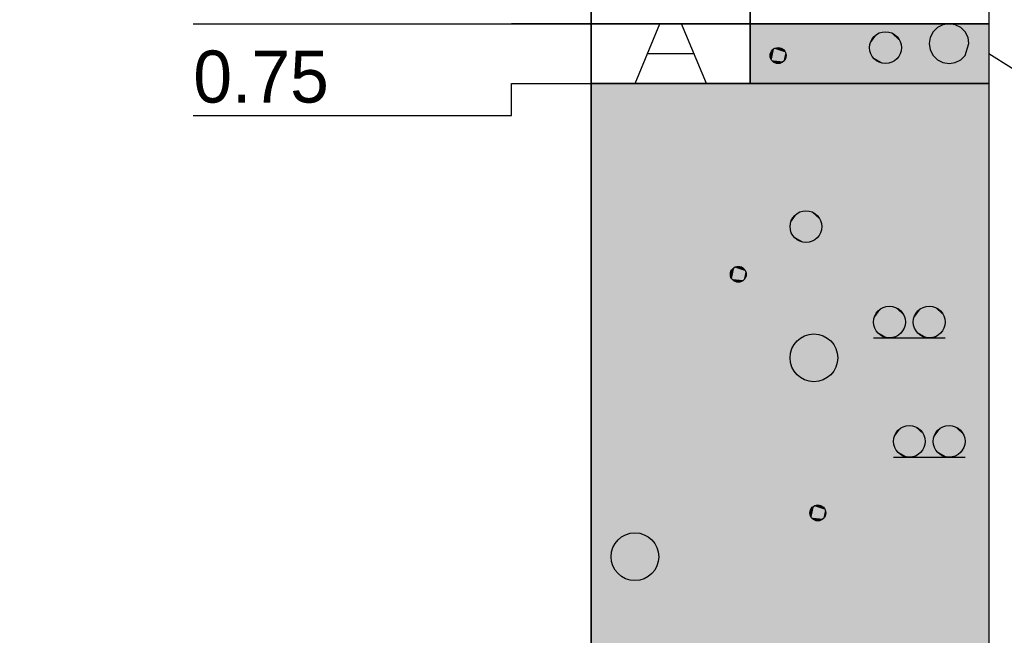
# Model space of a CAD drawing. Extents: x -805 to 3526, y -961 to 1039.
# Tile 431 of 473: x 1272.52 to 1275, y 28.46 to 30.01. Entities that reach past the tile are written whole.
import ezdxf

# ---------------------------------------------------------------- set-up
doc = ezdxf.new("R2010")
doc.units = 0
doc.linetypes.add('AUSGEZOGEN', pattern=[2, 1, 1])
doc.layers.get('0').update_dxf_attribs({"color": 251})
doc.layers.add('TTK-B-Bestand', color=252, linetype='Continuous', lineweight=35)
for name, color, linetype in [('TTK-Bohrprofil', 7, 'Continuous'), ('TTK-P-Bahnsteig', 12, 'Continuous'), ('TTK-P-TEXT', 12, 'AUSGEZOGEN'), ('WBObjGr', 7, 'Continuous'), ('WBObjSy', 7, 'Continuous'), ('WBObjTx', 7, 'Continuous')]:
    doc.layers.add(name, color=color, linetype=linetype)
doc.styles.add('AKG DIN 6776', font='AKG_DIN67.TTF')
doc.linetypes.add('Geländer', pattern='A,0.25,-0.1,[133,ltypeshp.shx,S=0.1,R=0,X=-0.1,Y=0],-0.1,1', length=1.45)
doc.dimstyles.new('TTK$6', dxfattribs={"dimtxt": 2.5, "dimasz": 2.5, "dimexe": 3.5, "dimexo": 0.1, "dimgap": 1, "dimtad": 1, "dimzin": 0, "dimtxsty": 'AKG DIN 6776', "dimblk": 'OBLIQUE', "dimcen": -0.09, "dimdle": 3, "dimse1": 1, "dimse2": 1, "dimclrd": 256, "dimclre": 256, "dimclrt": 256, "dimadec": 3, "dimazin": 0, "dimtfac": 1, "dimtofl": 0, "dimtmove": 0, "dimatfit": 3, "dimldrblk": 'OBLIQUE', "dimfxl": 7, "dimfxlon": 1, "dimtolj": 1, "dimtzin": 0, "dimlwd": -1, "dimlwe": -1, "dimarcsym": 0})

# ---------------------------------------------------------------- blocks, each defined once
blk = doc.blocks.new('*D549')
at = {"layer": 'DEFPOINTS', "color": 0}
for p in [(1594.653, 36.7397), (1594.3062, 36.5752), (8.2233, 0)]:
    blk.add_point(p, dxfattribs=at)
at = {"layer": 'TTK-B-Bestand', "insert": (1594.1093, 36.9835), "char_height": 0.25, "attachment_point": 5, "style": 'AKG DIN 6776'}
blk.add_mtext('\\A1;36,588', dxfattribs=at)
blk = doc.blocks.new('_OBLIQUE')
at = {"color": 0, "linetype": 'ByBlock'}
blk.add_line((-0.5, -0.5), (0.5, 0.5), dxfattribs=at)
blk = doc.blocks.new('*D548')
at = {"layer": 'DEFPOINTS', "color": 0}
for p in [(1585.5366, 36.7706), (1585.0459, 36.614), (-0.8681, 0.0309)]:
    blk.add_point(p, dxfattribs=at)
at = {"layer": 'TTK-B-Bestand', "insert": (1585.0178, 37.0144), "char_height": 0.25, "attachment_point": 5, "style": 'AKG DIN 6776'}
blk.add_mtext('\\A1;36,621', dxfattribs=at)
blk = doc.blocks.new('KRB DPH 11')
at = {"layer": 'WBObjGr', "color": 7, "linetype": 'Continuous'}
for points in [[(-4.5967, 0), (-4.5967, -7)], [(-3.5967, 0), (-3.5967, -7)], [(-5.597, -0.6), (-4.597, -0.6), (-4.7967, -0.6), (-4.5967, -0.6)], [(-4.0967, -0.6), (-4.5967, -0.6)], [(-3.5967, -0.675), (-3.372, -0.8155)], [(-5.597, -0.8309), (-4.7967, -0.8309), (-4.7967, -0.75), (-4.5967, -0.75)], [(-4.0967, -0.75), (-4.5967, -0.75)]]:
    blk.add_lwpolyline(points, dxfattribs=at)
at = {"layer": 'WBObjSy', "color": 7, "linetype": 'Continuous'}
for points in [[(-4.5967, -0.6), (-4.5967, 0), (-4.1967, 0), (-4.1967, -0.6), (-4.5967, -0.6)], [(-4.1967, -0.6), (-4.1967, 0), (-3.5967, 0), (-3.5967, -0.6), (-4.1967, -0.6)], [(-4.5967, -0.75), (-4.5967, -0.6), (-4.1967, -0.6), (-4.1967, -0.75), (-4.5967, -0.75)], [(-4.4863, -0.75), (-4.4238, -0.6)], [(-4.3071, -0.75), (-4.3696, -0.6)], [(-4.1967, -0.75), (-4.1967, -0.6), (-3.5967, -0.6), (-3.5967, -0.75), (-4.1967, -0.75)], [(-3.6467, -0.65), (-3.6491, -0.6346), (-3.6562, -0.6206), (-3.6673, -0.6096), (-3.6812, -0.6025), (-3.6967, -0.6), (-3.7122, -0.6025), (-3.7261, -0.6096), (-3.7372, -0.6206), (-3.7443, -0.6346), (-3.7467, -0.65), (-3.7443, -0.6655), (-3.7372, -0.6794), (-3.7261, -0.6905), (-3.7122, -0.6976), (-3.6967, -0.7), (-3.6812, -0.6976), (-3.6673, -0.6905), (-3.6562, -0.6794), (-3.6467, -0.65)], [(-4.4567, -0.675), (-4.3367, -0.675)], [(-4.5967, -2.5), (-4.5967, -0.75), (-3.5967, -0.75), (-3.5967, -2.5), (-4.5967, -2.5)], [(-3.8867, -1.39), (-3.7067, -1.39)], [(-3.8367, -1.69), (-3.6567, -1.69)]]:
    blk.add_lwpolyline(points, dxfattribs=at)
at = {"layer": 'WBObjSy', "color": 30, "linetype": 'Continuous'}
for points in [[(-4.1967, -0.75), (-4.1967, -0.6), (-3.5967, -0.6), (-3.5967, -0.75), (-4.1967, -0.75)], [(-4.5967, -2.5), (-4.5967, -0.75), (-3.5967, -0.75), (-3.5967, -2.5), (-4.5967, -2.5)]]:
    blk.add_lwpolyline(points, dxfattribs=at)
at = {"layer": 'WBObjSy', "color": 7, "linetype": 'Continuous'}
for centre, radius in [((-3.8567, -0.66), 0.04), ((-4.1267, -0.68), 0.02), ((-4.0567, -1.11), 0.04), ((-4.2267, -1.23), 0.02), ((-3.8467, -1.35), 0.04), ((-3.7467, -1.35), 0.04), ((-4.0367, -1.44), 0.06), ((-3.7967, -1.65), 0.04), ((-3.6967, -1.65), 0.04), ((-4.0267, -1.83), 0.02), ((-4.4867, -1.94), 0.06)]:
    blk.add_circle(centre, radius, dxfattribs=at)
at = {"layer": 'WBObjSy', "color": 30, "linetype": 'Continuous'}
for points in [[(-4.1967, -0.75), (-4.1967, -0.6), (-3.5967, -0.75), (-3.5967, -0.6)], [(-4.5967, -2.5), (-4.5967, -0.75), (-3.5967, -2.5), (-3.5967, -0.75)]]:
    blk.add_solid(points, dxfattribs=at)
at = {"layer": 'WBObjSy', "color": 7, "linetype": 'Continuous'}
for points in [[(-3.8767, -0.6254), (-3.8891, -0.6365), (-3.8958, -0.6517)], [(-3.8767, -0.6254), (-3.8958, -0.6517), (-3.8891, -0.6835)], [(-3.8891, -0.6365), (-3.8932, -0.6438), (-3.8958, -0.6517)], [(-3.8767, -0.6254), (-3.8835, -0.6303), (-3.8891, -0.6365)], [(-3.8767, -0.6254), (-3.8891, -0.6835), (-3.8299, -0.6898)], [(-3.8609, -0.6203), (-3.8691, -0.622), (-3.8767, -0.6254)], [(-3.8443, -0.622), (-3.8609, -0.6203), (-3.8767, -0.6254)], [(-3.8202, -0.6438), (-3.8443, -0.622), (-3.8767, -0.6254)], [(-3.8299, -0.6898), (-3.8202, -0.6438), (-3.8767, -0.6254)], [(-3.8443, -0.622), (-3.8525, -0.6203), (-3.8609, -0.6203)], [(-3.8299, -0.6303), (-3.8367, -0.6254), (-3.8443, -0.622)], [(-3.8202, -0.6438), (-3.8299, -0.6303), (-3.8443, -0.622)], [(-3.8202, -0.6438), (-3.8243, -0.6365), (-3.8299, -0.6303)], [(-4.1367, -0.6627), (-4.1429, -0.6683), (-4.1463, -0.6759)], [(-4.1367, -0.6627), (-4.1463, -0.6759), (-4.1429, -0.6918)], [(-4.1429, -0.6683), (-4.145, -0.6719), (-4.1463, -0.6759)], [(-4.1367, -0.6627), (-4.1401, -0.6652), (-4.1429, -0.6683)], [(-4.1367, -0.6627), (-4.1429, -0.6918), (-4.1133, -0.6949)], [(-4.1288, -0.6601), (-4.1329, -0.661), (-4.1367, -0.6627)], [(-4.1205, -0.661), (-4.1288, -0.6601), (-4.1367, -0.6627)], [(-4.1084, -0.6719), (-4.1205, -0.661), (-4.1367, -0.6627)], [(-4.1133, -0.6949), (-4.1084, -0.6719), (-4.1367, -0.6627)], [(-4.1205, -0.661), (-4.1246, -0.6601), (-4.1288, -0.6601)], [(-4.1133, -0.6652), (-4.1167, -0.6627), (-4.1205, -0.661)], [(-4.1084, -0.6719), (-4.1133, -0.6652), (-4.1205, -0.661)], [(-4.1084, -0.6719), (-4.1105, -0.6683), (-4.1133, -0.6652)], [(-3.8958, -0.6517), (-3.8967, -0.66), (-3.8958, -0.6684)], [(-3.8958, -0.6517), (-3.8958, -0.6684), (-3.8891, -0.6835)], [(-3.8958, -0.6684), (-3.8932, -0.6763), (-3.8891, -0.6835)], [(-3.8299, -0.6898), (-3.8202, -0.6763), (-3.8202, -0.6438)], [(-3.8167, -0.66), (-3.8176, -0.6517), (-3.8202, -0.6438)], [(-3.8202, -0.6763), (-3.8167, -0.66), (-3.8202, -0.6438)], [(-4.1463, -0.6759), (-4.1467, -0.68), (-4.1463, -0.6842)], [(-4.1463, -0.6759), (-4.1463, -0.6842), (-4.1429, -0.6918)], [(-4.1463, -0.6842), (-4.145, -0.6882), (-4.1429, -0.6918)], [(-4.1429, -0.6918), (-4.1401, -0.6949), (-4.1367, -0.6974)], [(-4.1429, -0.6918), (-4.1367, -0.6974), (-4.1288, -0.6999)], [(-4.1429, -0.6918), (-4.1288, -0.6999), (-4.1133, -0.6949)], [(-4.1133, -0.6949), (-4.1084, -0.6882), (-4.1084, -0.6719)], [(-4.1133, -0.6949), (-4.1105, -0.6918), (-4.1084, -0.6882)], [(-4.1067, -0.68), (-4.1071, -0.6759), (-4.1084, -0.6719)], [(-4.1084, -0.6882), (-4.1067, -0.68), (-4.1084, -0.6719)], [(-3.8891, -0.6835), (-3.8835, -0.6898), (-3.8767, -0.6947)], [(-3.8891, -0.6835), (-3.8767, -0.6947), (-3.8609, -0.6998)], [(-3.8891, -0.6835), (-3.8609, -0.6998), (-3.8299, -0.6898)], [(-3.8609, -0.6998), (-3.8443, -0.6981), (-3.8299, -0.6898)], [(-3.8443, -0.6981), (-3.8367, -0.6947), (-3.8299, -0.6898)], [(-3.8299, -0.6898), (-3.8243, -0.6835), (-3.8202, -0.6763)], [(-4.1367, -0.6974), (-4.1329, -0.6991), (-4.1288, -0.6999)], [(-4.1288, -0.6999), (-4.1205, -0.6991), (-4.1133, -0.6949)], [(-4.1288, -0.6999), (-4.1246, -0.6999), (-4.1205, -0.6991)], [(-4.1205, -0.6991), (-4.1167, -0.6974), (-4.1133, -0.6949)], [(-3.8767, -0.6947), (-3.8691, -0.6981), (-3.8609, -0.6998)], [(-3.8609, -0.6998), (-3.8525, -0.6998), (-3.8443, -0.6981)], [(-4.0767, -1.0754), (-4.0891, -1.0865), (-4.0958, -1.1017)], [(-4.0767, -1.0754), (-4.0958, -1.1017), (-4.0891, -1.1335)], [(-4.0891, -1.0865), (-4.0932, -1.0938), (-4.0958, -1.1017)], [(-4.0767, -1.0754), (-4.0835, -1.0803), (-4.0891, -1.0865)], [(-4.0767, -1.0754), (-4.0891, -1.1335), (-4.0299, -1.1398)], [(-4.0609, -1.0703), (-4.0691, -1.072), (-4.0767, -1.0754)], [(-4.0443, -1.072), (-4.0609, -1.0703), (-4.0767, -1.0754)], [(-4.0202, -1.0938), (-4.0443, -1.072), (-4.0767, -1.0754)], [(-4.0299, -1.1398), (-4.0202, -1.0938), (-4.0767, -1.0754)], [(-4.0443, -1.072), (-4.0525, -1.0703), (-4.0609, -1.0703)], [(-4.0299, -1.0803), (-4.0367, -1.0754), (-4.0443, -1.072)], [(-4.0202, -1.0938), (-4.0299, -1.0803), (-4.0443, -1.072)], [(-4.0202, -1.0938), (-4.0243, -1.0865), (-4.0299, -1.0803)], [(-4.0958, -1.1017), (-4.0967, -1.11), (-4.0958, -1.1184)], [(-4.0958, -1.1017), (-4.0958, -1.1184), (-4.0891, -1.1335)], [(-4.0299, -1.1398), (-4.0202, -1.1263), (-4.0202, -1.0938)], [(-4.0167, -1.11), (-4.0176, -1.1017), (-4.0202, -1.0938)], [(-4.0202, -1.1263), (-4.0167, -1.11), (-4.0202, -1.0938)], [(-4.0958, -1.1184), (-4.0932, -1.1263), (-4.0891, -1.1335)], [(-4.0891, -1.1335), (-4.0835, -1.1398), (-4.0767, -1.1447)], [(-4.0891, -1.1335), (-4.0767, -1.1447), (-4.0609, -1.1498)], [(-4.0891, -1.1335), (-4.0609, -1.1498), (-4.0299, -1.1398)], [(-4.0299, -1.1398), (-4.0243, -1.1335), (-4.0202, -1.1263)], [(-4.0767, -1.1447), (-4.0691, -1.1481), (-4.0609, -1.1498)], [(-4.0609, -1.1498), (-4.0443, -1.1481), (-4.0299, -1.1398)], [(-4.0609, -1.1498), (-4.0525, -1.1498), (-4.0443, -1.1481)], [(-4.0443, -1.1481), (-4.0367, -1.1447), (-4.0299, -1.1398)], [(-4.2367, -1.2127), (-4.2429, -1.2183), (-4.2463, -1.2259)], [(-4.2367, -1.2127), (-4.2463, -1.2259), (-4.2429, -1.2418)], [(-4.2367, -1.2127), (-4.2401, -1.2152), (-4.2429, -1.2183)], [(-4.2367, -1.2127), (-4.2429, -1.2418), (-4.2133, -1.2449)], [(-4.2288, -1.2101), (-4.2329, -1.211), (-4.2367, -1.2127)], [(-4.2205, -1.211), (-4.2288, -1.2101), (-4.2367, -1.2127)], [(-4.2084, -1.2219), (-4.2205, -1.211), (-4.2367, -1.2127)], [(-4.2133, -1.2449), (-4.2084, -1.2219), (-4.2367, -1.2127)], [(-4.2205, -1.211), (-4.2246, -1.2101), (-4.2288, -1.2101)], [(-4.2133, -1.2152), (-4.2167, -1.2127), (-4.2205, -1.211)], [(-4.2084, -1.2219), (-4.2133, -1.2152), (-4.2205, -1.211)], [(-4.2463, -1.2259), (-4.2467, -1.23), (-4.2463, -1.2342)], [(-4.2429, -1.2183), (-4.245, -1.2219), (-4.2463, -1.2259)], [(-4.2463, -1.2259), (-4.2463, -1.2342), (-4.2429, -1.2418)], [(-4.2463, -1.2342), (-4.245, -1.2382), (-4.2429, -1.2418)], [(-4.2084, -1.2219), (-4.2105, -1.2183), (-4.2133, -1.2152)], [(-4.2133, -1.2449), (-4.2084, -1.2382), (-4.2084, -1.2219)], [(-4.2067, -1.23), (-4.2071, -1.2259), (-4.2084, -1.2219)], [(-4.2084, -1.2382), (-4.2067, -1.23), (-4.2084, -1.2219)], [(-4.2429, -1.2418), (-4.2401, -1.2449), (-4.2367, -1.2474)], [(-4.2429, -1.2418), (-4.2367, -1.2474), (-4.2288, -1.2499)], [(-4.2429, -1.2418), (-4.2288, -1.2499), (-4.2133, -1.2449)], [(-4.2367, -1.2474), (-4.2329, -1.2491), (-4.2288, -1.2499)], [(-4.2288, -1.2499), (-4.2205, -1.2491), (-4.2133, -1.2449)], [(-4.2288, -1.2499), (-4.2246, -1.2499), (-4.2205, -1.2491)], [(-4.2205, -1.2491), (-4.2167, -1.2474), (-4.2133, -1.2449)], [(-4.2133, -1.2449), (-4.2105, -1.2418), (-4.2084, -1.2382)], [(-3.8509, -1.3103), (-3.8591, -1.312), (-3.8667, -1.3154)], [(-3.8343, -1.312), (-3.8509, -1.3103), (-3.8667, -1.3154)], [(-3.8102, -1.3338), (-3.8343, -1.312), (-3.8667, -1.3154)], [(-3.8343, -1.312), (-3.8425, -1.3103), (-3.8509, -1.3103)], [(-3.8199, -1.3203), (-3.8267, -1.3154), (-3.8343, -1.312)], [(-3.8102, -1.3338), (-3.8199, -1.3203), (-3.8343, -1.312)], [(-3.7509, -1.3103), (-3.7591, -1.312), (-3.7667, -1.3154)], [(-3.7343, -1.312), (-3.7509, -1.3103), (-3.7667, -1.3154)], [(-3.7102, -1.3338), (-3.7343, -1.312), (-3.7667, -1.3154)], [(-3.7343, -1.312), (-3.7425, -1.3103), (-3.7509, -1.3103)], [(-3.7199, -1.3203), (-3.7267, -1.3154), (-3.7343, -1.312)], [(-3.7102, -1.3338), (-3.7199, -1.3203), (-3.7343, -1.312)], [(-3.8667, -1.3154), (-3.8791, -1.3265), (-3.8858, -1.3417)], [(-3.8667, -1.3154), (-3.8858, -1.3417), (-3.8791, -1.3735)], [(-3.8791, -1.3265), (-3.8832, -1.3338), (-3.8858, -1.3417)], [(-3.8667, -1.3154), (-3.8735, -1.3203), (-3.8791, -1.3265)], [(-3.8667, -1.3154), (-3.8791, -1.3735), (-3.8199, -1.3798)], [(-3.8199, -1.3798), (-3.8102, -1.3338), (-3.8667, -1.3154)], [(-3.8102, -1.3338), (-3.8143, -1.3265), (-3.8199, -1.3203)], [(-3.8199, -1.3798), (-3.8102, -1.3663), (-3.8102, -1.3338)], [(-3.8067, -1.35), (-3.8076, -1.3417), (-3.8102, -1.3338)], [(-3.8102, -1.3663), (-3.8067, -1.35), (-3.8102, -1.3338)], [(-3.7667, -1.3154), (-3.7791, -1.3265), (-3.7858, -1.3417)], [(-3.7667, -1.3154), (-3.7858, -1.3417), (-3.7791, -1.3735)], [(-3.7791, -1.3265), (-3.7832, -1.3338), (-3.7858, -1.3417)], [(-3.7667, -1.3154), (-3.7735, -1.3203), (-3.7791, -1.3265)], [(-3.7667, -1.3154), (-3.7791, -1.3735), (-3.7199, -1.3798)], [(-3.7199, -1.3798), (-3.7102, -1.3338), (-3.7667, -1.3154)], [(-3.7102, -1.3338), (-3.7143, -1.3265), (-3.7199, -1.3203)], [(-3.7199, -1.3798), (-3.7102, -1.3663), (-3.7102, -1.3338)], [(-3.7067, -1.35), (-3.7076, -1.3417), (-3.7102, -1.3338)], [(-3.7102, -1.3663), (-3.7067, -1.35), (-3.7102, -1.3338)], [(-3.8858, -1.3417), (-3.8867, -1.35), (-3.8858, -1.3584)], [(-3.8858, -1.3417), (-3.8858, -1.3584), (-3.8791, -1.3735)], [(-3.8858, -1.3584), (-3.8832, -1.3663), (-3.8791, -1.3735)], [(-3.7858, -1.3417), (-3.7867, -1.35), (-3.7858, -1.3584)], [(-3.7858, -1.3417), (-3.7858, -1.3584), (-3.7791, -1.3735)], [(-3.7858, -1.3584), (-3.7832, -1.3663), (-3.7791, -1.3735)], [(-4.043, -1.3804), (-4.0552, -1.383), (-4.0667, -1.3881)], [(-4.0182, -1.383), (-4.043, -1.3804), (-4.0667, -1.3881)], [(-3.9819, -1.4156), (-4.0182, -1.383), (-4.0667, -1.3881)], [(-4.0182, -1.383), (-4.0304, -1.3804), (-4.043, -1.3804)], [(-3.9966, -1.3954), (-4.0067, -1.3881), (-4.0182, -1.383)], [(-3.9819, -1.4156), (-3.9966, -1.3954), (-4.0182, -1.383)], [(-3.8791, -1.3735), (-3.8735, -1.3798), (-3.8667, -1.3847)], [(-3.8791, -1.3735), (-3.8667, -1.3847), (-3.8509, -1.3898)], [(-3.8791, -1.3735), (-3.8509, -1.3898), (-3.8199, -1.3798)], [(-3.8667, -1.3847), (-3.8591, -1.3881), (-3.8509, -1.3898)], [(-3.8509, -1.3898), (-3.8343, -1.3881), (-3.8199, -1.3798)], [(-3.8343, -1.3881), (-3.8267, -1.3847), (-3.8199, -1.3798)], [(-3.8199, -1.3798), (-3.8143, -1.3735), (-3.8102, -1.3663)], [(-3.7791, -1.3735), (-3.7735, -1.3798), (-3.7667, -1.3847)], [(-3.7791, -1.3735), (-3.7667, -1.3847), (-3.7509, -1.3898)], [(-3.7791, -1.3735), (-3.7509, -1.3898), (-3.7199, -1.3798)], [(-3.7667, -1.3847), (-3.7591, -1.3881), (-3.7509, -1.3898)], [(-3.7509, -1.3898), (-3.7343, -1.3881), (-3.7199, -1.3798)], [(-3.7343, -1.3881), (-3.7267, -1.3847), (-3.7199, -1.3798)], [(-3.7199, -1.3798), (-3.7143, -1.3735), (-3.7102, -1.3663)], [(-4.0667, -1.3881), (-4.0852, -1.4048), (-4.0954, -1.4276)], [(-4.0667, -1.3881), (-4.0954, -1.4276), (-4.0852, -1.4753)], [(-4.0852, -1.4048), (-4.0915, -1.4156), (-4.0954, -1.4276)], [(-4.0667, -1.3881), (-4.0768, -1.3954), (-4.0852, -1.4048)], [(-4.0667, -1.3881), (-4.0852, -1.4753), (-3.9966, -1.4846)], [(-3.9966, -1.4846), (-3.9819, -1.4156), (-4.0667, -1.3881)], [(-3.9819, -1.4156), (-3.9882, -1.4048), (-3.9966, -1.3954)], [(-3.8509, -1.3898), (-3.8425, -1.3898), (-3.8343, -1.3881)], [(-3.7509, -1.3898), (-3.7425, -1.3898), (-3.7343, -1.3881)], [(-4.0954, -1.4276), (-4.0967, -1.44), (-4.0954, -1.4525)], [(-4.0954, -1.4276), (-4.0954, -1.4525), (-4.0852, -1.4753)], [(-3.9966, -1.4846), (-3.9819, -1.4644), (-3.9819, -1.4156)], [(-3.9767, -1.44), (-3.978, -1.4276), (-3.9819, -1.4156)], [(-3.9819, -1.4644), (-3.9767, -1.44), (-3.9819, -1.4156)], [(-4.0954, -1.4525), (-4.0915, -1.4644), (-4.0852, -1.4753)], [(-4.0852, -1.4753), (-4.0768, -1.4846), (-4.0667, -1.492)], [(-4.0852, -1.4753), (-4.0667, -1.492), (-4.043, -1.4997)], [(-4.0852, -1.4753), (-4.043, -1.4997), (-3.9966, -1.4846)], [(-4.043, -1.4997), (-4.0182, -1.4971), (-3.9966, -1.4846)], [(-4.0182, -1.4971), (-4.0067, -1.492), (-3.9966, -1.4846)], [(-3.9966, -1.4846), (-3.9882, -1.4753), (-3.9819, -1.4644)], [(-4.0667, -1.492), (-4.0552, -1.4971), (-4.043, -1.4997)], [(-4.043, -1.4997), (-4.0304, -1.4997), (-4.0182, -1.4971)], [(-3.8167, -1.6154), (-3.8291, -1.6265), (-3.8358, -1.6417)], [(-3.8167, -1.6154), (-3.8358, -1.6417), (-3.8291, -1.6735)], [(-3.8291, -1.6265), (-3.8332, -1.6338), (-3.8358, -1.6417)], [(-3.8167, -1.6154), (-3.8235, -1.6203), (-3.8291, -1.6265)], [(-3.8167, -1.6154), (-3.8291, -1.6735), (-3.7699, -1.6798)], [(-3.8009, -1.6103), (-3.8091, -1.612), (-3.8167, -1.6154)], [(-3.7843, -1.612), (-3.8009, -1.6103), (-3.8167, -1.6154)], [(-3.7602, -1.6338), (-3.7843, -1.612), (-3.8167, -1.6154)], [(-3.7699, -1.6798), (-3.7602, -1.6338), (-3.8167, -1.6154)], [(-3.7843, -1.612), (-3.7925, -1.6103), (-3.8009, -1.6103)], [(-3.7699, -1.6203), (-3.7767, -1.6154), (-3.7843, -1.612)], [(-3.7602, -1.6338), (-3.7699, -1.6203), (-3.7843, -1.612)], [(-3.7602, -1.6338), (-3.7643, -1.6265), (-3.7699, -1.6203)], [(-3.7699, -1.6798), (-3.7602, -1.6663), (-3.7602, -1.6338)], [(-3.7567, -1.65), (-3.7576, -1.6417), (-3.7602, -1.6338)], [(-3.7602, -1.6663), (-3.7567, -1.65), (-3.7602, -1.6338)], [(-3.7167, -1.6154), (-3.7291, -1.6265), (-3.7358, -1.6417)], [(-3.7167, -1.6154), (-3.7358, -1.6417), (-3.7291, -1.6735)], [(-3.7291, -1.6265), (-3.7332, -1.6338), (-3.7358, -1.6417)], [(-3.7167, -1.6154), (-3.7235, -1.6203), (-3.7291, -1.6265)], [(-3.7167, -1.6154), (-3.7291, -1.6735), (-3.6699, -1.6798)], [(-3.7009, -1.6103), (-3.7091, -1.612), (-3.7167, -1.6154)], [(-3.6843, -1.612), (-3.7009, -1.6103), (-3.7167, -1.6154)], [(-3.6602, -1.6338), (-3.6843, -1.612), (-3.7167, -1.6154)], [(-3.6699, -1.6798), (-3.6602, -1.6338), (-3.7167, -1.6154)], [(-3.6843, -1.612), (-3.6925, -1.6103), (-3.7009, -1.6103)], [(-3.6699, -1.6203), (-3.6767, -1.6154), (-3.6843, -1.612)], [(-3.6602, -1.6338), (-3.6699, -1.6203), (-3.6843, -1.612)], [(-3.6602, -1.6338), (-3.6643, -1.6265), (-3.6699, -1.6203)], [(-3.6699, -1.6798), (-3.6602, -1.6663), (-3.6602, -1.6338)], [(-3.6567, -1.65), (-3.6576, -1.6417), (-3.6602, -1.6338)], [(-3.6602, -1.6663), (-3.6567, -1.65), (-3.6602, -1.6338)], [(-3.8358, -1.6417), (-3.8367, -1.65), (-3.8358, -1.6584)], [(-3.8358, -1.6417), (-3.8358, -1.6584), (-3.8291, -1.6735)], [(-3.8358, -1.6584), (-3.8332, -1.6663), (-3.8291, -1.6735)], [(-3.7358, -1.6417), (-3.7367, -1.65), (-3.7358, -1.6584)], [(-3.7358, -1.6417), (-3.7358, -1.6584), (-3.7291, -1.6735)], [(-3.7358, -1.6584), (-3.7332, -1.6663), (-3.7291, -1.6735)], [(-3.8291, -1.6735), (-3.8235, -1.6798), (-3.8167, -1.6847)], [(-3.8291, -1.6735), (-3.8167, -1.6847), (-3.8009, -1.6898)], [(-3.8291, -1.6735), (-3.8009, -1.6898), (-3.7699, -1.6798)], [(-3.8009, -1.6898), (-3.7843, -1.6881), (-3.7699, -1.6798)], [(-3.7843, -1.6881), (-3.7767, -1.6847), (-3.7699, -1.6798)], [(-3.7699, -1.6798), (-3.7643, -1.6735), (-3.7602, -1.6663)], [(-3.7291, -1.6735), (-3.7235, -1.6798), (-3.7167, -1.6847)], [(-3.7291, -1.6735), (-3.7167, -1.6847), (-3.7009, -1.6898)], [(-3.7291, -1.6735), (-3.7009, -1.6898), (-3.6699, -1.6798)], [(-3.7009, -1.6898), (-3.6843, -1.6881), (-3.6699, -1.6798)], [(-3.6843, -1.6881), (-3.6767, -1.6847), (-3.6699, -1.6798)], [(-3.6699, -1.6798), (-3.6643, -1.6735), (-3.6602, -1.6663)], [(-3.8167, -1.6847), (-3.8091, -1.6881), (-3.8009, -1.6898)], [(-3.8009, -1.6898), (-3.7925, -1.6898), (-3.7843, -1.6881)], [(-3.7167, -1.6847), (-3.7091, -1.6881), (-3.7009, -1.6898)], [(-3.7009, -1.6898), (-3.6925, -1.6898), (-3.6843, -1.6881)], [(-4.0463, -1.8259), (-4.0467, -1.83), (-4.0463, -1.8342)], [(-4.0367, -1.8127), (-4.0429, -1.8183), (-4.0463, -1.8259)], [(-4.0367, -1.8127), (-4.0463, -1.8259), (-4.0429, -1.8418)], [(-4.0429, -1.8183), (-4.045, -1.8219), (-4.0463, -1.8259)], [(-4.0463, -1.8259), (-4.0463, -1.8342), (-4.0429, -1.8418)], [(-4.0367, -1.8127), (-4.0401, -1.8152), (-4.0429, -1.8183)], [(-4.0367, -1.8127), (-4.0429, -1.8418), (-4.0133, -1.8449)], [(-4.0288, -1.8101), (-4.0329, -1.811), (-4.0367, -1.8127)], [(-4.0205, -1.811), (-4.0288, -1.8101), (-4.0367, -1.8127)], [(-4.0084, -1.8219), (-4.0205, -1.811), (-4.0367, -1.8127)], [(-4.0133, -1.8449), (-4.0084, -1.8219), (-4.0367, -1.8127)], [(-4.0205, -1.811), (-4.0246, -1.8101), (-4.0288, -1.8101)], [(-4.0133, -1.8152), (-4.0167, -1.8127), (-4.0205, -1.811)], [(-4.0084, -1.8219), (-4.0133, -1.8152), (-4.0205, -1.811)], [(-4.0084, -1.8219), (-4.0105, -1.8183), (-4.0133, -1.8152)], [(-4.0133, -1.8449), (-4.0084, -1.8382), (-4.0084, -1.8219)], [(-4.0067, -1.83), (-4.0071, -1.8259), (-4.0084, -1.8219)], [(-4.0084, -1.8382), (-4.0067, -1.83), (-4.0084, -1.8219)], [(-4.0463, -1.8342), (-4.045, -1.8382), (-4.0429, -1.8418)], [(-4.0429, -1.8418), (-4.0401, -1.8449), (-4.0367, -1.8474)], [(-4.0429, -1.8418), (-4.0367, -1.8474), (-4.0288, -1.8499)], [(-4.0429, -1.8418), (-4.0288, -1.8499), (-4.0133, -1.8449)], [(-4.0367, -1.8474), (-4.0329, -1.8491), (-4.0288, -1.8499)], [(-4.0288, -1.8499), (-4.0205, -1.8491), (-4.0133, -1.8449)], [(-4.0288, -1.8499), (-4.0246, -1.8499), (-4.0205, -1.8491)], [(-4.0205, -1.8491), (-4.0167, -1.8474), (-4.0133, -1.8449)], [(-4.0133, -1.8449), (-4.0105, -1.8418), (-4.0084, -1.8382)], [(-4.493, -1.8804), (-4.5052, -1.883), (-4.5167, -1.8881)], [(-4.4682, -1.883), (-4.493, -1.8804), (-4.5167, -1.8881)], [(-4.4682, -1.883), (-4.4804, -1.8804), (-4.493, -1.8804)], [(-4.5167, -1.8881), (-4.5352, -1.9048), (-4.5454, -1.9276)], [(-4.5167, -1.8881), (-4.5454, -1.9276), (-4.5352, -1.9753)], [(-4.5352, -1.9048), (-4.5415, -1.9156), (-4.5454, -1.9276)], [(-4.5167, -1.8881), (-4.5268, -1.8954), (-4.5352, -1.9048)], [(-4.5167, -1.8881), (-4.5352, -1.9753), (-4.4466, -1.9846)], [(-4.4319, -1.9156), (-4.4682, -1.883), (-4.5167, -1.8881)], [(-4.4466, -1.9846), (-4.4319, -1.9156), (-4.5167, -1.8881)], [(-4.4466, -1.8954), (-4.4567, -1.8881), (-4.4682, -1.883)], [(-4.4319, -1.9156), (-4.4466, -1.8954), (-4.4682, -1.883)], [(-4.4319, -1.9156), (-4.4382, -1.9048), (-4.4466, -1.8954)], [(-4.5454, -1.9276), (-4.5467, -1.94), (-4.5454, -1.9525)], [(-4.5454, -1.9276), (-4.5454, -1.9525), (-4.5352, -1.9753)], [(-4.4466, -1.9846), (-4.4319, -1.9644), (-4.4319, -1.9156)], [(-4.4267, -1.94), (-4.428, -1.9276), (-4.4319, -1.9156)], [(-4.4319, -1.9644), (-4.4267, -1.94), (-4.4319, -1.9156)], [(-4.5454, -1.9525), (-4.5415, -1.9644), (-4.5352, -1.9753)], [(-4.5352, -1.9753), (-4.5268, -1.9846), (-4.5167, -1.992)], [(-4.5352, -1.9753), (-4.5167, -1.992), (-4.493, -1.9997)], [(-4.5352, -1.9753), (-4.493, -1.9997), (-4.4466, -1.9846)], [(-4.4466, -1.9846), (-4.4382, -1.9753), (-4.4319, -1.9644)], [(-4.5167, -1.992), (-4.5052, -1.9971), (-4.493, -1.9997)], [(-4.493, -1.9997), (-4.4682, -1.9971), (-4.4466, -1.9846)], [(-4.493, -1.9997), (-4.4804, -1.9997), (-4.4682, -1.9971)], [(-4.4682, -1.9971), (-4.4567, -1.992), (-4.4466, -1.9846)]]:
    blk.add_solid(points, dxfattribs=at)
at = {"layer": 'WBObjTx', "color": 7, "style": 'AKG DIN 6776'}
blk.add_text('0.75', height=0.13088, dxfattribs=at).set_placement((-5.597, -0.7982))
blk = doc.blocks.new('*D536')
at = {"layer": 'DEFPOINTS', "color": 0}
for p in [(1593.4264, 36.6522), (1593.9095, 36.6522), (733.0659, 0.1071)]:
    blk.add_point(p, dxfattribs=at)
at = {"layer": 'TTK-P-TEXT', "insert": (1594.4538, 36.896), "char_height": 0.25, "attachment_point": 5, "style": 'AKG DIN 6776'}
blk.add_mtext('\\A1;36,589', dxfattribs=at)

msp = doc.modelspace()

# ---------------------------------------------------------------- linework, layer by layer
at = {"layer": 'TTK-P-Bahnsteig', "color": 251}
msp.add_circle((473.7851, 39.1322), 1000, dxfattribs=at)

# ---------------------------------------------------------------- block references
at = {"layer": 'TTK-Bohrprofil', "color": 251, "linetype": 'Geländer'}
msp.add_blockref('KRB DPH 11', (1278.5585, 30.5952), dxfattribs=at)

# ---------------------------------------------------------------- dimensions: what is measured, and where the dimension line sits
at = {"layer": 'TTK-B-Bestand', "color": 251}
for feature_location, offset, origin, text, picture, middle in [((1585.0459, 36.614), (0.4461, 0.1576), (-0.8681, 0.0309), '36,621', '*D548', (1585.0178, 37.0144)), ((1594.3062, 36.5752), (0.2947, 0.1656), (8.2233, 0), '36,588', '*D549', (1594.1093, 36.9835))]:
    dim = msp.add_ordinate_dim(feature_location=feature_location, offset=offset, dtype=0, origin=origin, text=text, dimstyle='TTK$6', override={"dimscale": 0, "dimdec": 3, "dimtmove": 1, "dimfxlon": 0}, dxfattribs=at)
    dim.commit()
    dim.dimension.update_dxf_attribs({"geometry": picture, "text_midpoint": middle})
at = {"layer": 'TTK-P-TEXT', "color": 251}
dim = msp.add_ordinate_dim(feature_location=(1593.4264, 36.6522), offset=(0.4831, 0), dtype=0, origin=(733.0659, 0.1071), text='36,589', dimstyle='TTK$6', override={"dimscale": 0, "dimfxlon": 0}, dxfattribs=at)
dim.commit()
dim.dimension.update_dxf_attribs({"geometry": '*D536', "text_midpoint": (1594.4538, 36.896)})

doc.saveas('drawing.dxf')
